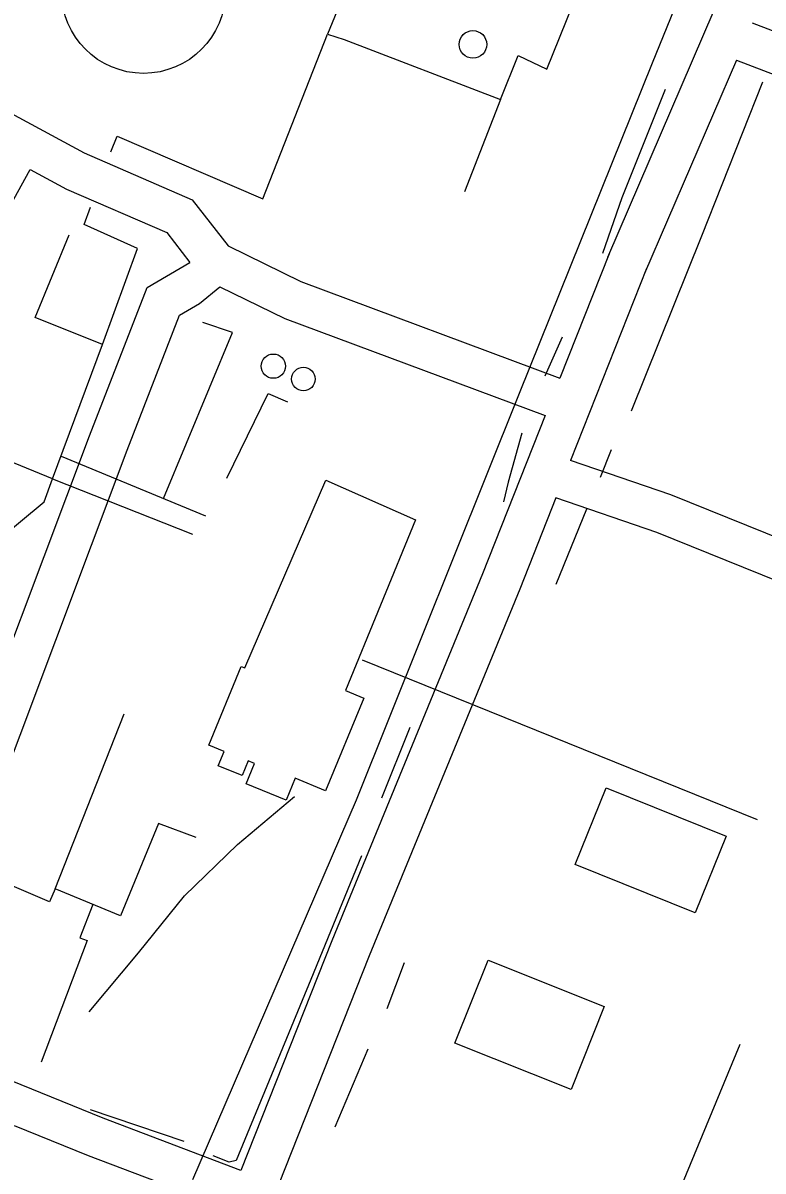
# Model space of a CAD drawing. Extents: x 3567028 to 3605064, y 510945 to 536587.
# Drawn here: x 3591492 to 3592043, y 517875 to 518730 of the extents above; entities that cross this region are included whole.
import ezdxf

# ---------------------------------------------------------------- set-up
doc = ezdxf.new("R2010")
doc.units = 0
for name, color, linetype in [('V-BLDG-OTLN', 7, 'Continuous'), ('V-DOMW-TANK', 7, 'Continuous'), ('V-ROAD-CNTR', 7, 'Continuous'), ('V-SITE-OTLN', 7, 'Continuous'), ('V-TOPO-SHOR', 7, 'Continuous'), ('V-UTIL-LINE', 7, 'Continuous')]:
    doc.layers.add(name, color=color, linetype=linetype)

msp = doc.modelspace()

# ---------------------------------------------------------------- linework, layer by layer
at = {"layer": 'V-BLDG-OTLN'}
for points in [[(3591784.56, 518359.84), (3591732.45, 518232.77), (3591746.04, 518227.2), (3591717.72, 518158.14), (3591694.99, 518167.46), (3591688.29, 518151.13), (3591658.52, 518163.34), (3591664.74, 518178.51), (3591660, 518180.46), (3591655.52, 518169.56), (3591637.73, 518176.86), (3591642.06, 518187.42), (3591630.72, 518192.07), (3591654.78, 518250.74), (3591657.54, 518249.61), (3591717.95, 518389.54)], [(3591926.56, 518160.35), (3592015.87, 518124.34), (3591992.86, 518067.29), (3591903.56, 518103.3)], [(3591838.7, 518032.16), (3591925.12, 517997.59), (3591900.39, 517935.75), (3591813.97, 517970.32)]]:
    msp.add_lwpolyline(points, close=True, dxfattribs=at)
at = {"layer": 'V-DOMW-TANK'}
for centre, radius in [((3591582.13, 518753.36), 61.07), ((3591827.36, 518713.85), 10.28), ((3591678.8, 518474.3), 9.04), ((3591701.16, 518464.74), 8.77)]:
    msp.add_circle(centre, radius, dxfattribs=at)
at = {"layer": 'V-ROAD-CNTR'}
for points in [[(3592083.07, 518925.81), (3592053.67, 518848.39), (3591927.58, 518555.18)], [(3592035.33, 518729.8), (3592305.8, 518626.28)], [(3592023.47, 518702.22), (3592306.84, 518593.76), (3592521.09, 518504.49), (3592528.25, 518498.67), (3592530.65, 518489.4), (3592529.97, 518485.35), (3592419.84, 518213.96), (3592416.83, 518209.16), (3592409.67, 518207.73), (3592399.1, 518207.27), (3591974.72, 518378.52), (3591900.06, 518404.1)], [(3592023.47, 518702.22), (3591955.14, 518543.33)], [(3591464.76, 518672.57), (3591538.04, 518633.19), (3591618.37, 518598.14), (3591645.06, 518563.88), (3591699.19, 518537.32), (3591892.09, 518465.49)], [(3591323.51, 518195.14), (3591333.88, 518220.79), (3591462.23, 518556.63), (3591497.83, 518620.74)], [(3591497.83, 518620.74), (3591524.92, 518606.19), (3591599.38, 518573.69), (3591616.7, 518551.47)], [(3592333.64, 518615.09), (3592536.64, 518530.51), (3592554.82, 518515.73), (3592561.28, 518490.76), (3592559.02, 518477.15), (3592446.65, 518200.26), (3592435.4, 518182.29), (3592413.28, 518177.85), (3592393.9, 518177.02), (3591964.24, 518350.4), (3591889.01, 518376.17)], [(3591928.68, 518557.98), (3591892.09, 518465.49)], [(3591439.61, 518150.86), (3591541.83, 518422.43), (3591584.87, 518532.86), (3591616.7, 518551.47)], [(3591956.58, 518546.94), (3591900.06, 518404.1)], [(3591414, 517970.5), (3591463.4, 518128.91), (3591569.85, 518411.7), (3591609.03, 518512.24), (3591623.77, 518520.85), (3591639.03, 518533.42)], [(3591639.03, 518533.42), (3591687.31, 518509.73), (3591881.05, 518437.59)], [(3591881.05, 518437.59), (3591834.37, 518319.6), (3591722.38, 518046.44), (3591654.51, 517875.56)], [(3591889.01, 518376.17), (3591862.2, 518308.39), (3591750.2, 518035.21), (3591673.12, 517841.13)], [(3591541.58, 517993.52), (3591578.36, 518037.53), (3591612.56, 518080.07), (3591652.16, 518118.27), (3591694.62, 518153.81)], [(3591654.51, 517875.56), (3591552.07, 517914.47), (3591414, 517970.5)], [(3591643.44, 517847.67), (3591541.1, 517886.54), (3591486.16, 517908.84)]]:
    msp.add_lwpolyline(points, dxfattribs=at)
at = {"layer": 'V-SITE-OTLN'}
msp.add_lwpolyline([(3592048.1, 520460.36), (3592162.14, 520176.16), (3592117.48, 520020.2), (3592446.11, 519889.09), (3592439.74, 519873.1), (3592348.47, 519644.01), (3592136.47, 519131.59), (3592060.48, 518944.94), (3591960.73, 518699.92), (3591861.9, 518453.89), (3591740.35, 518151.29), (3591618.65, 517868.5)], dxfattribs=at)
at = {"layer": 'V-TOPO-SHOR'}
for p, q in [((3591893.82, 518495.77), (3591880.83, 518466.9)), ((3591930.32, 518412.04), (3591922.05, 518391.42)), ((3591912.02, 518367.84), (3591888.99, 518311.85)), ((3591780.46, 518205.22), (3591759.21, 518152.76)), ((3591776.24, 518030.14), (3591763.25, 517995.96)), ((3591749.08, 517965.9), (3591724.63, 517907.76)), ((3591612.28, 517897.01), (3591542.73, 517920.63))]:
    msp.add_line(p, q, dxfattribs=at)
for points in [[(3592042.96, 518685.75), (3591997.61, 518571.17), (3591945.07, 518440.92)], [(3591970.56, 518680.24), (3591938.09, 518599.5), (3591923.92, 518558.24)], [(3591863.71, 518424.46), (3591853.67, 518387.92), (3591850.12, 518373.18)], [(3591744.45, 518109.74), (3591706.67, 518017.8), (3591651.18, 517882.84), (3591645.87, 517881.66), (3591634.08, 517886.38)], [(3592026.15, 517969.28), (3591980.1, 517858.48), (3591938.78, 517754.16), (3591934.06, 517746.5), (3591927.57, 517745.92), (3591889.85, 517763.03)]]:
    msp.add_lwpolyline(points, dxfattribs=at)
at = {"layer": 'V-UTIL-LINE'}
for p, q in [((3591520.72, 518407.29), (3591628.3, 518362.85)), ((3591744.85, 518255.77), (3592039.06, 518136.92))]:
    msp.add_line(p, q, dxfattribs=at)
for points in [[(3591847.99, 518672.78), (3591861.04, 518705.7), (3591882.3, 518695.39), (3591931.08, 518816.1), (3591851.52, 518844.96), (3591891.36, 518940.97)], [(3591851.52, 518844.96), (3591846.03, 518845.64), (3591780.88, 518871.75), (3591719.06, 518721.56)], [(3591557.8, 518633.85), (3591562.61, 518645.51), (3591670.97, 518598.8), (3591719.06, 518721.56), (3591731.4, 518717.43), (3591847.99, 518672.78), (3591821.2, 518604.2)], [(3591551.54, 518490.48), (3591577.65, 518561.81), (3591537.88, 518579.67), (3591542.69, 518592.7)], [(3591514.44, 518390.35), (3591551.54, 518490.48), (3591501.48, 518510.41), (3591526.9, 518572.13)], [(3591597.02, 518375.77), (3591648.27, 518499.34), (3591626.32, 518506.9)], [(3591644.09, 518390.96), (3591675, 518454.05), (3591689.4, 518447.87)], [(3591514.44, 518390.35), (3591393.74, 518439.81), (3591377.97, 518446.68), (3591355.98, 518381.53)], [(3591314.23, 518137.64), (3591286.59, 518203.9), (3591292.09, 518223.1), (3591334.68, 518327.35), (3591362.81, 518335.56), (3591391.62, 518325.94), (3591455.4, 518297.78), (3591460.89, 518314.92), (3591476, 518346.47), (3591508.26, 518373.21), (3591514.44, 518390.35), (3591618.69, 518349.13)], [(3591621.3, 518123.45), (3591593.18, 518133.75), (3591565.02, 518065.17), (3591516.32, 518085.09), (3591567.85, 518215.4)], [(3591516.32, 518085.09), (3591512.2, 518075.49), (3591391.5, 518127.01), (3591366.77, 518072.15)], [(3591544.4, 518073.61), (3591534.83, 518048.73), (3591540.31, 518046.66), (3591505.96, 517956.14)]]:
    msp.add_lwpolyline(points, dxfattribs=at)

doc.saveas('drawing.dxf')
